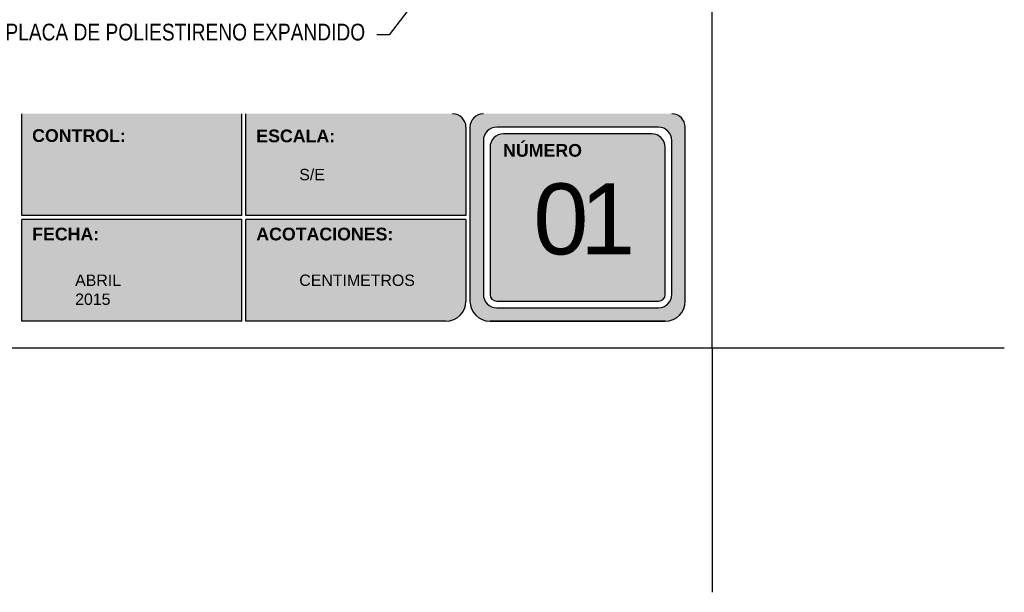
# Model space of a CAD drawing. Header units: millimetres. Extents: x 0 to 30, y 0 to 35.5.
# Tile 490 of 656: x 15.2 to 30, y 0 to 8.6. Entities that reach past the tile are written whole.
import ezdxf
from ezdxf import colors
from ezdxf.entities.mleader import LeaderData, LeaderLine
from ezdxf.math import Vec2, Vec3

# ---------------------------------------------------------------- set-up
doc = ezdxf.new("R2010")
doc.units = ezdxf.units.MM
doc.linetypes.add('DASHED2', pattern=[9.525, 6.35, -3.175])
doc.layers.add('TEXTO', color=7, linetype='DASHED2', lineweight=0)
doc.layers.add('TEXTO CUADRO DATOS', color=251, linetype='Continuous', lineweight=0)
doc.styles.add('Erika', font='techl___.ttf', dxfattribs={"height": 0.25})
doc.styles.get("Standard").update_dxf_attribs({"font": 'arial.ttf'})

# ---------------------------------------------------------------- blocks, each defined once
blk = doc.blocks.new('1')
at = {"layer": 'TEXTO', "linetype": 'ByBlock', "lineweight": 0, "insert": (20.402, 8.5), "char_height": 0.25, "attachment_point": 3, "style": 'Erika'}
blk.add_mtext('PLACA DE POLIESTIRENO EXPANDIDO', dxfattribs=at)
at = {"lineweight": 0}
ml = blk.add_multileader_mtext('Standard', dxfattribs=at)
ml.set_content('', color=256)
ml.set_leader_properties()
ml.build(insert=Vec2(0, 0))
ml.multileader.update_dxf_attribs({"arrow_head_size": 0.154, "scale": 3})
ctx = ml.context
ctx.base_point, ctx.scale, ctx.char_height, ctx.arrow_head_size, ctx.landing_gap_size, ctx.plane_origin = Vec3(20.422, 8.335), 3, 0.461, 0.154, 0.0768, Vec3(20.337, 8.174)
ctx.text_align_type = 2
notes = []
notes.append((ctx, [(0, (1, 1, 0), (20.759, 8.335), (-1, 0), 0.184, [(0, [(21.541, 9.35)], 0, [])])]))
ctx.mtext.insert, ctx.mtext.alignment, ctx.mtext.flow_direction = Vec3(20.499, 8.565), 3, 5
for ctx, leaders in notes:
    for number, flags, end, landing, length, lines in leaders:
        leader = LeaderData()
        leader.index, (leader.has_last_leader_line, leader.has_dogleg_vector, leader.attachment_direction) = number, flags
        leader.last_leader_point, leader.dogleg_vector, leader.dogleg_length = Vec3(end), Vec3(landing), length
        for number, points, colour, breaks in lines:
            line = LeaderLine()
            line.index, line.vertices, line.color, line.breaks = number, Vec3.list(points), colors.encode_raw_color(colour), breaks
            leader.lines.append(line)
        ctx.leaders.append(leader)

msp = doc.modelspace()

# ---------------------------------------------------------------- hatches: boundary and pattern name
at = {"true_color": 0xb3b3b3}
h = msp.add_hatch(color=253, dxfattribs=at)
h.paths.add_polyline_path([(22.169, 7.153, 0.414214), (21.969, 6.953), (21.969, 4.353, 0.414214), (22.269, 4.053), (24.888, 4.053, 0.414214), (25.188, 4.353), (25.188, 6.953, 0.414214), (24.988, 7.153)])
h.paths.add_polyline_path([(24.988, 6.753), (24.988, 4.453, -0.414214), (24.788, 4.253), (22.369, 4.253, -0.414214), (22.169, 4.453), (22.169, 6.753, -0.414214), (22.369, 6.953), (24.788, 6.953, -0.414214)], flags=16)
h.paths.add_polyline_path([(24.888, 6.653), (24.888, 4.453, -0.414214), (24.788, 4.353), (22.369, 4.353, -0.414214), (22.269, 4.453), (22.269, 6.653, -0.414214), (22.469, 6.853), (24.688, 6.853, -0.414214)], flags=0)
h.paths.add_polyline_path([(22.873, 6.559), (24.176, 6.559), (24.176, 4.303), (22.873, 4.303)], flags=8)
h.paths.add_polyline_path([(22.417, 8.338), (23.661, 8.338), (23.661, 8.047), (22.417, 8.047)], flags=9)
h = msp.add_hatch(color=253, dxfattribs=at)
h.paths.add_polyline_path([(22.169, 7.153, 0.414214), (21.969, 6.953), (21.969, 4.353, 0.414214), (22.269, 4.053), (24.888, 4.053, 0.414214), (25.188, 4.353), (25.188, 6.953, 0.414214), (24.988, 7.153)])
h.paths.add_polyline_path([(24.988, 6.753), (24.988, 4.453, -0.414214), (24.788, 4.253), (22.369, 4.253, -0.414214), (22.169, 4.453), (22.169, 6.753, -0.414214), (22.369, 6.953), (24.788, 6.953, -0.414214)], flags=16)
h.paths.add_polyline_path([(24.888, 6.653), (24.888, 4.453, -0.414214), (24.788, 4.353), (22.369, 4.353, -0.414214), (22.269, 4.453), (22.269, 6.653, -0.414214), (22.469, 6.853), (24.688, 6.853, -0.414214)], flags=0)
h.paths.add_polyline_path([(22.873, 6.559), (24.176, 6.559), (24.176, 4.303), (22.873, 4.303)], flags=8)
h.paths.add_polyline_path([(22.417, 8.338), (23.661, 8.338), (23.661, 8.047), (22.417, 8.047)], flags=9)
h = msp.add_hatch(color=253, dxfattribs=at)
h.paths.add_polyline_path([(18.558, 5.633), (18.558, 7.153), (15.267, 7.153), (15.267, 5.633)])
h.paths.add_polyline_path([(18.558, 5.573), (15.267, 5.573), (15.267, 4.053), (18.558, 4.053)])
h.paths.add_polyline_path([(18.618, 5.573), (18.618, 4.053), (21.609, 4.053, 0.414214), (21.909, 4.353), (21.909, 5.573)])
h.paths.add_polyline_path([(18.618, 7.153), (18.618, 5.633), (21.909, 5.633), (21.909, 6.953, 0.414214), (21.709, 7.153)])

# ---------------------------------------------------------------- linework, layer by layer
at = {"color": 253, "true_color": 0xb3b3b3}
for p, q in [((15.267, 5.633), (15.267, 7.153)), ((18.558, 5.633), (18.558, 7.153)), ((18.618, 5.633), (18.618, 7.153)), ((21.909, 6.953), (21.909, 5.633)), ((21.969, 6.953), (21.969, 4.353)), ((24.788, 6.953), (22.369, 6.953)), ((24.788, 6.953), (22.369, 6.953)), ((25.188, 4.353), (25.188, 6.953)), ((25.188, 4.353), (25.188, 6.953)), ((24.688, 6.853), (22.469, 6.853)), ((24.688, 6.853), (22.469, 6.853)), ((22.169, 6.753), (22.169, 4.453)), ((22.269, 6.653), (22.269, 4.453)), ((24.888, 4.453), (24.888, 6.653)), ((24.888, 4.453), (24.888, 6.653)), ((24.988, 4.453), (24.988, 6.753)), ((24.988, 4.453), (24.988, 6.753)), ((18.558, 5.633), (15.267, 5.633)), ((21.909, 5.633), (18.618, 5.633)), ((15.267, 4.053), (15.267, 5.573)), ((18.558, 5.573), (15.267, 5.573)), ((18.558, 4.053), (18.558, 5.573)), ((18.618, 4.053), (18.618, 5.573)), ((21.909, 5.573), (18.618, 5.573)), ((21.909, 5.573), (21.909, 4.353)), ((22.369, 4.353), (24.788, 4.353)), ((22.369, 4.353), (24.788, 4.353)), ((22.369, 4.253), (24.788, 4.253)), ((22.369, 4.253), (24.788, 4.253)), ((18.558, 4.053), (15.267, 4.053)), ((21.609, 4.053), (18.618, 4.053)), ((24.888, 4.053), (22.269, 4.053)), ((22.269, 4.053), (24.888, 4.053)), ((24.888, 4.053), (22.269, 4.053)), ((22.269, 4.053), (24.888, 4.053))]:
    msp.add_line(p, q, dxfattribs=at)
at = {"color": 254, "true_color": 0xe3e3e3}
for q in [(25.588, 0), (29.958, 3.653), (25.588, 0)]:
    msp.add_line((25.588, 3.653), q, dxfattribs=at)
msp.add_lwpolyline([(3.998, 3.653), (25.588, 3.653), (25.588, 31.593), (3.998, 31.593)], close=True, dxfattribs=at)
at = {"color": 253, "true_color": 0xb3b3b3}
for centre, radius, start, end in [((21.709, 6.953), 0.2, 0, 90), ((22.169, 6.953), 0.2, 90, 180), ((24.988, 6.953), 0.2, 0, 90), ((24.988, 6.953), 0.2, 0, 90), ((22.369, 6.753), 0.2, 90, 180), ((24.788, 6.753), 0.2, 0, 90), ((24.788, 6.753), 0.2, 0, 90), ((22.469, 6.653), 0.2, 90, 180), ((24.688, 6.653), 0.2, 0, 90), ((24.688, 6.653), 0.2, 0, 90), ((22.369, 4.453), 0.2, 180, 270), ((22.369, 4.453), 0.1, 180, 270), ((24.788, 4.453), 0.2, 270, 0), ((24.788, 4.453), 0.1, 270, 360), ((24.788, 4.453), 0.2, 270, 0), ((24.788, 4.453), 0.1, 270, 360), ((21.609, 4.353), 0.3, 270, 0), ((22.269, 4.353), 0.3, 180, 270), ((22.269, 4.353), 0.3, 180, 270), ((24.888, 4.353), 0.3, 270, 0), ((24.888, 4.353), 0.3, 270, 0), ((24.888, 4.353), 0.3, 270, 0), ((24.888, 4.353), 0.3, 270, 0)]:
    msp.add_arc(centre, radius, start, end, dxfattribs=at)

# ---------------------------------------------------------------- block references
msp.add_blockref('1', (0, 0))

# ---------------------------------------------------------------- texts
at = {"layer": 'TEXTO CUADRO DATOS', "attachment_point": 1}
for s, insert, char_height, width in [('{\\fArial|b1|i0|c0|p34;CONTROL:}', (15.423, 6.923), 0.19, 0.00323), ('{\\fArial|b1|i0|c0|p34;ESCALA:}', (18.774, 6.918), 0.19, 0.00323), ('{\\fArial|b1|i0|c0|p34;NÚMERO}', (22.464, 6.702), 0.19, 0.00323), ('{\\fArial|b0|i0|c0|p34;S/E}', (19.417, 6.33), 0.17, 0.00323), ('\\pi-1.8111;www.construpanel.com.mx\\P\\pi-1.4048;DETALLES TIPICOS\\P\\pi-2.3799;LOS TIPOS DE PANELES VARIAN\\P\\pi-1.4548;SEGUN PROYECTO.', (12.354, 6.273), 0.21742, 0.0037), ('\\pi-0.4914;{\\T0.75;01}', (23.408, 6.112), 1.06042, 0.00457), ('{\\fArial|b1|i0|c0|p34;FECHA:}', (15.423, 5.451), 0.19, 0.00323), ('{\\fArial|b1|i0|c0|p34;ACOTACIONES:}', (18.774, 5.451), 0.19, 0.00323), ('{\\fArial|b0|i0|c0|p34;ABRIL 2015}', (16.066, 4.75), 0.17, 0.00323), ('{\\fArial|b0|i0|c0|p34;CENTIMETROS}', (19.417, 4.75), 0.17, 0.00323)]:
    msp.add_mtext(s, dxfattribs=dict(at, insert=insert, char_height=char_height, width=width))

doc.saveas('drawing.dxf')
